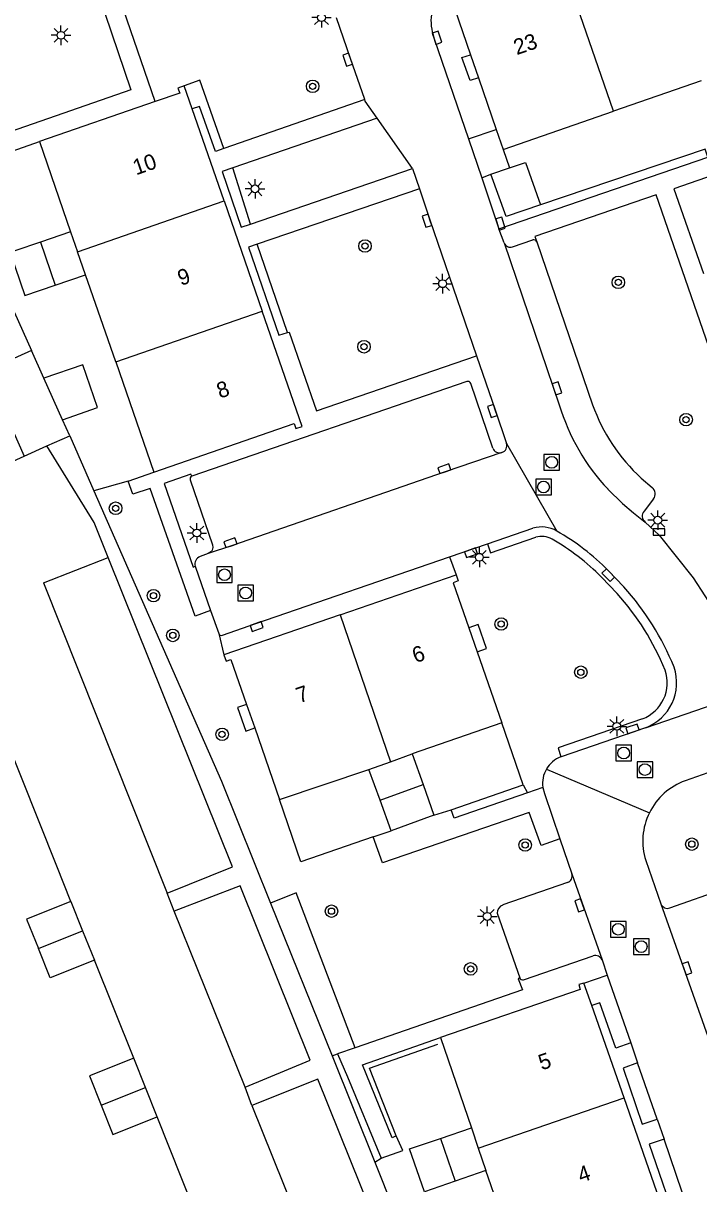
# Model space of a CAD drawing. Extents: x 136000 to 138005, y 398500 to 400500.
# Drawn here: x 137856.5 to 137899.6, y 400356.9 to 400431 of the extents above; entities that cross this region are included whole.
import ezdxf

# ---------------------------------------------------------------- set-up
doc = ezdxf.new("R2010")
doc.units = 0
for name, color, linetype in [('gg-afsc-hekwerk', 7, 'Continuous'), ('gg-anno-huisnummerreeks BGT', 7, 'Continuous'), ('gg-bbg-bijgebouw', 7, 'Continuous'), ('gg-bbg-hoofdgebouw', 7, 'Continuous'), ('gg-bbg-tussenscheiding', 7, 'Continuous'), ('gg-knt-verharding', 7, 'Continuous'), ('gg-knt-verharding nz', 7, 'Continuous'), ('gt-grn-groengrens', 7, 'Continuous'), ('gt-grn-vlakafsluiter', 7, 'Continuous'), ('gt-grn-weggrens', 7, 'Continuous'), ('gt-symb-boom', 7, 'Continuous'), ('gt-symb-kolk', 7, 'Continuous'), ('gt-symb-lichtmast', 7, 'Continuous'), ('gt-symb-rioolschacht', 7, 'Continuous')]:
    doc.layers.add(name, color=color, linetype=linetype)

# ---------------------------------------------------------------- blocks, each defined once
blk = doc.blocks.new('gt0-KOLK')
at = {"layer": 'gt-symb-kolk'}
blk.add_lwpolyline([(0, 0), (0.375, 0), (0.375, 0.4), (-0.375, 0.4), (-0.375, 0), (0, 0)], dxfattribs=at)
blk = doc.blocks.new('gt0-LMAST')
at = {"layer": 'gt-symb-lichtmast'}
for p, q in [((-0.182, 0.173), (-0.447, 0.438)), ((-0.005, 0.246), (-0.005, 0.621)), ((0.172, 0.173), (0.437, 0.438)), ((-0.255, -0.004), (-0.63, -0.004)), ((-0.182, -0.181), (-0.447, -0.446)), ((-0.005, -0.254), (-0.005, -0.629)), ((0.437, -0.446), (0.172, -0.181)), ((0.245, -0.004), (0.62, -0.004))]:
    blk.add_line(p, q, dxfattribs=at)
blk.add_circle((-0.005, -0.004), 0.25, dxfattribs=at)
blk = doc.blocks.new('gt0-BOOM')
at = {"layer": 'gt-symb-boom'}
for radius in [0.4, 0.2]:
    blk.add_circle((0, 0), radius, dxfattribs=at)
blk = doc.blocks.new('gt0-RS')
at = {"layer": 'gt-symb-rioolschacht'}
blk.add_lwpolyline([(-0.5, -0.5), (0.5, -0.5), (0.5, 0.5), (-0.5, 0.5)], close=True, dxfattribs=at)
blk.add_circle((0, 0), 0.375, dxfattribs=at)

msp = doc.modelspace()

# ---------------------------------------------------------------- linework, layer by layer
at = {"layer": 'gg-afsc-hekwerk'}
for p, q in [((137887.147, 400422.949), (137887.549, 400421.772)), ((137900.048, 400422.972), (137889.542, 400419.419)), ((137855.622, 400413.194), (137857.023, 400410.1)), ((137859.461, 400404.65), (137861.007, 400401.131)), ((137855.323, 400402.806), (137856.536, 400403.352)), ((137863.18, 400401.748), (137861.007, 400401.131)), ((137888.426, 400382.351), (137887.072, 400386.309)), ((137883.818, 400380.758), (137888.426, 400382.351)), ((137859.518, 400374.905), (137858.63, 400377.165)), ((137872.287, 400374.796), (137876.219, 400365.029)), ((137876.219, 400365.029), (137878.953, 400358.236)), ((137878.953, 400358.236), (137879.362, 400358.499)), ((137878.953, 400358.236), (137885.028, 400343.145))]:
    msp.add_line(p, q, dxfattribs=at)
for points in [[(137861.007, 400401.131), (137869.148, 400382.593), (137872.287, 400374.796)], [(137878.834, 400379.027), (137874.231, 400377.43), (137872.863, 400381.416)], [(137880.315, 400359.935), (137878.609, 400364.248), (137882.972, 400365.778)]]:
    msp.add_lwpolyline(points, dxfattribs=at)
at = {"layer": 'gg-bbg-bijgebouw'}
for p, q in [((137886.369, 400421.369), (137887.549, 400421.772)), ((137859.514, 400417.686), (137857.58, 400417.022)), ((137857.58, 400417.022), (137855.946, 400416.461)), ((137858.525, 400414.281), (137860.463, 400414.946)), ((137857.811, 400408.339), (137857.023, 400410.1)), ((137859.461, 400404.65), (137859.003, 400405.674)), ((137857.999, 400404.001), (137859.461, 400404.65)), ((137856.536, 400403.352), (137857.999, 400404.001)), ((137881.343, 400384.336), (137882.029, 400382.372)), ((137879.282, 400381.369), (137878.569, 400383.322)), ((137882.029, 400382.372), (137882.715, 400380.407)), ((137879.995, 400379.415), (137879.282, 400381.369)), ((137882.715, 400380.407), (137879.995, 400379.415)), ((137859.518, 400374.905), (137860.273, 400373.03)), ((137860.273, 400373.03), (137861.029, 400371.155)), ((137858.209, 400370.019), (137857.454, 400371.894)), ((137861.029, 400371.155), (137858.209, 400370.019)), ((137863.547, 400364.881), (137860.724, 400363.753)), ((137864.295, 400363.009), (137863.547, 400364.881)), ((137860.724, 400363.753), (137861.472, 400361.881)), ((137865.043, 400361.137), (137864.295, 400363.009)), ((137861.472, 400361.881), (137862.22, 400360.009)), ((137862.22, 400360.009), (137865.043, 400361.137)), ((137883.144, 400359.76), (137885.117, 400360.435)), ((137886.051, 400357.706), (137884.086, 400357.025))]:
    msp.add_line(p, q, dxfattribs=at)
for points in [[(137887.549, 400421.772), (137888.581, 400422.124), (137889.542, 400419.419)], [(137889.542, 400419.419), (137887.33, 400418.663), (137886.369, 400421.369)], [(137855.645, 400416.358), (137856.586, 400413.615), (137858.525, 400414.281)], [(137857.023, 400410.1), (137854.112, 400408.811), (137856.536, 400403.352)], [(137859.003, 400405.674), (137861.233, 400406.47), (137860.294, 400409.195), (137857.811, 400408.339)], [(137859.518, 400374.905), (137856.698, 400373.769), (137857.454, 400371.894)], [(137884.086, 400357.025), (137882.121, 400356.344), (137881.171, 400359.084), (137883.144, 400359.76)]]:
    msp.add_lwpolyline(points, dxfattribs=at)
at = {"layer": 'gg-bbg-hoofdgebouw'}
for p, q in [((137885.061, 400429.004), (137885.568, 400427.532)), ((137885.568, 400427.532), (137886.707, 400424.226)), ((137867.281, 400425.534), (137866.771, 400427.005)), ((137899.801, 400427.326), (137894.192, 400425.386)), ((137864.915, 400426.005), (137857.515, 400423.454)), ((137869.317, 400419.66), (137867.281, 400425.534)), ((137887.147, 400422.949), (137894.192, 400425.386)), ((137886.707, 400424.226), (137887.147, 400422.949)), ((137857.515, 400423.454), (137859.514, 400417.686)), ((137869.317, 400419.66), (137871.756, 400412.621)), ((137862.393, 400409.377), (137860.463, 400414.946)), ((137862.393, 400409.377), (137864.832, 400402.338)), ((137876.725, 400393.214), (137884.145, 400395.778)), ((137876.725, 400393.214), (137869.304, 400390.649)), ((137884.962, 400392.386), (137885.492, 400390.86)), ((137885.492, 400390.86), (137887.072, 400386.309)), ((137870.752, 400387.489), (137871.274, 400385.987)), ((137887.072, 400386.309), (137881.343, 400384.336)), ((137871.274, 400385.987), (137872.863, 400381.416)), ((137872.863, 400381.416), (137878.569, 400383.322)), ((137892.81, 400368.249), (137892.309, 400369.682)), ((137894.87, 400362.35), (137892.81, 400368.249)), ((137883.145, 400366.198), (137885.117, 400360.435)), ((137897.329, 400355.308), (137894.87, 400362.35)), ((137887.997, 400352.09), (137886.051, 400357.706))]:
    msp.add_line(p, q, dxfattribs=at)
for points in [[(137883.599, 400432.199), (137883.738, 400431.797), (137884.06, 400431.909), (137885.061, 400429.004)], [(137866.771, 400427.005), (137866.373, 400426.868), (137866.484, 400426.546), (137864.915, 400426.005)], [(137864.832, 400402.338), (137873.792, 400405.431), (137873.904, 400405.11), (137874.31, 400405.251), (137871.756, 400412.621)], [(137884.145, 400395.778), (137884.283, 400395.378), (137883.962, 400395.267), (137884.962, 400392.386)], [(137869.304, 400390.649), (137869.442, 400390.252), (137869.754, 400390.36), (137870.752, 400387.489)], [(137892.309, 400369.682), (137891.987, 400369.594), (137892.074, 400369.275), (137883.145, 400366.198)]]:
    msp.add_lwpolyline(points, dxfattribs=at)
at = {"layer": 'gg-bbg-tussenscheiding'}
for p, q in [((137894.192, 400425.386), (137890.955, 400434.751)), ((137859.954, 400416.415), (137869.317, 400419.66)), ((137859.514, 400417.686), (137859.954, 400416.415)), ((137857.58, 400417.022), (137858.525, 400414.281)), ((137860.463, 400414.946), (137859.954, 400416.415)), ((137862.393, 400409.377), (137871.756, 400412.621)), ((137859.003, 400405.674), (137857.811, 400408.339)), ((137876.725, 400393.214), (137879.96, 400383.83)), ((137878.569, 400383.322), (137879.96, 400383.83)), ((137879.96, 400383.83), (137881.343, 400384.336)), ((137879.282, 400381.369), (137882.029, 400382.372)), ((137857.454, 400371.894), (137860.273, 400373.03)), ((137861.472, 400361.881), (137864.295, 400363.009)), ((137885.56, 400359.14), (137894.87, 400362.35)), ((137885.117, 400360.435), (137885.56, 400359.14)), ((137883.144, 400359.76), (137884.086, 400357.025)), ((137885.56, 400359.14), (137886.051, 400357.706))]:
    msp.add_line(p, q, dxfattribs=at)
at = {"layer": 'gg-knt-verharding'}
for p, q in [((137878.301, 400426.14), (137869.311, 400423.005)), ((137879.1, 400424.945), (137869.875, 400421.778)), ((137881.349, 400421.73), (137879.1, 400424.945)), ((137884.929, 400423.617), (137886.707, 400424.226)), ((137884.929, 400423.617), (137885.786, 400421.144)), ((137871.016, 400418.182), (137881.349, 400421.73)), ((137881.349, 400421.73), (137881.807, 400420.434)), ((137885.786, 400421.144), (137886.369, 400421.369)), ((137885.786, 400421.144), (137886.875, 400417.882)), ((137881.807, 400420.434), (137871.436, 400416.897)), ((137887.208, 400416.983), (137886.875, 400417.882)), ((137887.747, 400416.724), (137889.038, 400417.165)), ((137889.296, 400417.043), (137892.864, 400406.639)), ((137884.824, 400408.113), (137867.263, 400402.071)), ((137886.488, 400403.871), (137885.079, 400407.998)), ((137863.18, 400401.748), (137864.832, 400402.338)), ((137895.967, 400401.946), (137896.669, 400401.346)), ((137896.757, 400400.623), (137896.151, 400399.836)), ((137861.907, 400396.884), (137861.01, 400399.117)), ((137886.14, 400397.75), (137889.054, 400398.741)), ((137868.302, 400397.131), (137867.794, 400396.94)), ((137883.721, 400396.927), (137886.14, 400397.75)), ((137883.721, 400396.927), (137884.145, 400395.778)), ((137867.476, 400396.314), (137868.459, 400393.498)), ((137893.863, 400396.039), (137894.864, 400394.997)), ((137868.459, 400393.498), (137868.977, 400392.022)), ((137868.977, 400392.022), (137869.304, 400390.649)), ((137858.63, 400377.165), (137855.247, 400385.659)), ((137902.444, 400383.903), (137898.78, 400382.613)), ((137889.681, 400382.19), (137888.693, 400381.834)), ((137882.715, 400380.407), (137883.818, 400380.758)), ((137878.834, 400379.027), (137879.995, 400379.415)), ((137890.775, 400378.903), (137891.543, 400376.662)), ((137896.255, 400377.509), (137897.225, 400374.755)), ((137891.259, 400376.121), (137887.132, 400374.674)), ((137897.802, 400374.484), (137902.062, 400375.989)), ((137866.128, 400374.276), (137865.682, 400375.43)), ((137886.76, 400374.148), (137888.204, 400370.023)), ((137888.453, 400369.896), (137892.906, 400371.426)), ((137893.466, 400371.164), (137893.801, 400370.193)), ((137863.547, 400364.881), (137861.029, 400371.155)), ((137893.801, 400370.193), (137895.296, 400365.867)), ((137877.686, 400365.557), (137876.572, 400365.171)), ((137895.296, 400365.867), (137895.735, 400364.587)), ((137896.977, 400360.988), (137895.735, 400364.587)), ((137871.089, 400361.868), (137870.66, 400363.03)), ((137867.545, 400354.849), (137865.043, 400361.137)), ((137896.977, 400360.988), (137897.435, 400359.71)), ((137899.364, 400354.083), (137897.435, 400359.71))]:
    msp.add_line(p, q, dxfattribs=at)
for points in [[(137861.951, 400440.159), (137860.791, 400439.758), (137861.329, 400438.296), (137859.649, 400437.708), (137863.364, 400426.759), (137851.78, 400422.731), (137852.321, 400421.24), (137852.235, 400421.199), (137854.601, 400416.026), (137855.645, 400416.358)], [(137864.915, 400426.005), (137862.67, 400432.522), (137879.775, 400438.437), (137880.305, 400436.773)], [(137878.301, 400426.14), (137877.395, 400428.756), (137876.509, 400431.356)], [(137882.67, 400430.27), (137882.735, 400430.018), (137884.929, 400423.617)], [(137885.568, 400427.532), (137885.046, 400427.352), (137884.514, 400428.816), (137885.061, 400429.004)], [(137879.1, 400424.945), (137878.336, 400426.038), (137878.301, 400426.14)], [(137869.311, 400423.005), (137868.763, 400422.815), (137867.752, 400425.698), (137867.281, 400425.534)], [(137913.868, 400425.921), (137898.055, 400420.439), (137899.943, 400415.025)], [(137855.394, 400417.896), (137855.149, 400417.808), (137853.645, 400422.104), (137857.515, 400423.454)], [(137886.875, 400417.882), (137900.22, 400422.464), (137900.048, 400422.972)], [(137869.875, 400421.778), (137869.198, 400421.544), (137870.417, 400417.985), (137871.016, 400418.182)], [(137881.807, 400420.434), (137882.469, 400418.455), (137885.436, 400409.771)], [(137903.804, 400405.514), (137902.162, 400404.928), (137896.934, 400420.039), (137889.18, 400417.378), (137889.296, 400417.043)], [(137871.436, 400416.897), (137870.884, 400416.7), (137872.823, 400411.074), (137873.372, 400411.246)], [(137873.372, 400411.246), (137873.479, 400411.278), (137875.228, 400406.25), (137885.436, 400409.771)], [(137885.436, 400409.771), (137886.645, 400406.308), (137887.358, 400404.171)], [(137868.459, 400393.498), (137867.473, 400393.138), (137864.604, 400401.285), (137863.492, 400400.918), (137863.18, 400401.748)], [(137867.263, 400402.071), (137867.193, 400402.203), (137865.48, 400401.596), (137867.335, 400396.269), (137867.476, 400396.314)], [(137867.155, 400401.839), (137868.583, 400397.694), (137868.597, 400397.516), (137868.567, 400397.355), (137868.504, 400397.266), (137868.302, 400397.131)], [(137896.218, 400399.142), (137897.105, 400398.298), (137899.285, 400395.584), (137900.785, 400393.28), (137901.5, 400391.985)], [(137865.682, 400375.43), (137869.861, 400377.118), (137861.907, 400396.884)], [(137869.209, 400391.912), (137871.339, 400392.66), (137883.721, 400396.927)], [(137885.492, 400390.86), (137886.084, 400391.065), (137885.549, 400392.59), (137884.962, 400392.386)], [(137870.752, 400387.489), (137870.185, 400387.292), (137870.707, 400385.79), (137871.274, 400385.987)], [(137896.238, 400385.995), (137890.859, 400384.144), (137890.831, 400384.134)], [(137888.693, 400381.834), (137884.011, 400380.217), (137883.818, 400380.758)], [(137889.681, 400382.19), (137889.785, 400381.791), (137890.775, 400378.903)], [(137890.775, 400378.903), (137889.57, 400378.466), (137888.819, 400380.594), (137879.436, 400377.377), (137878.834, 400379.027)], [(137870.66, 400363.03), (137874.828, 400364.757), (137870.341, 400375.891), (137866.128, 400374.276)], [(137888.204, 400370.023), (137888.102, 400369.964), (137888.378, 400369.258), (137877.686, 400365.557)], [(137895.296, 400365.867), (137894.349, 400365.519), (137893.324, 400368.428), (137892.81, 400368.249)], [(137880.315, 400359.935), (137880.062, 400359.804), (137878.171, 400364.459), (137883.145, 400366.198)], [(137876.572, 400365.171), (137877.208, 400363.694), (137879.362, 400358.499)], [(137895.735, 400364.587), (137894.808, 400364.252), (137896.026, 400360.661), (137896.977, 400360.988)], [(137880.077, 400339.574), (137884.268, 400341.259), (137875.305, 400363.549), (137871.089, 400361.868)], [(137879.362, 400358.499), (137880.747, 400358.987), (137880.315, 400359.935)], [(137897.435, 400359.71), (137896.484, 400359.389), (137898.422, 400353.764), (137899.364, 400354.083)]]:
    msp.add_lwpolyline(points, dxfattribs=at)
for centre, radius, start, end in [((137885.634, 400431.168), 3.097, 141.29783, 196.85315), ((137889.098, 400416.958), 0.215, 23.1451, 106.23894), ((137887.61, 400417.129), 0.428, 199.97211, 288.69751), ((137884.904, 400407.951), 0.181, 15.17083, 116.28029), ((137903.896, 400410.561), 11.709, 199.57143, 227.37373), ((137886.929, 400404.029), 0.468, 199.6636, 287.52176), ((137886.933, 400404.014), 0.453, 287.63488, 20.25115), ((137867.328, 400401.899), 0.184, 110.88514, 199.18928), ((137896.353, 400400.941), 0.514, 321.82811, 52.05114), ((137896.528, 400399.522), 0.491, 140.24172, 230.78698), ((137889.616, 400396.942), 1.885, 59.38324, 107.35), ((137883.004, 400385.305), 15.269, 44.66843, 60.27024), ((137867.951, 400396.466), 0.499, 108.34188, 197.79815), ((137881.38, 400382.992), 18.054, 22.42171, 41.67956), ((137869.149, 400392.086), 0.184, 200.30336, 288.96183), ((137895.137, 400388.887), 3.095, 290.84359, 18.66466), ((137891.471, 400382.446), 1.806, 110.76769, 149.46883), ((137891.469, 400382.442), 1.805, 149.32024, 188.02233), ((137900.182, 400378.743), 4.116, 109.92121, 153.68397), ((137900.18, 400378.742), 4.115, 153.65944, 197.44289), ((137891.125, 400376.537), 0.437, 287.91371, 16.6915), ((137887.337, 400374.134), 0.577, 110.81407, 178.64818), ((137897.653, 400374.916), 0.457, 200.62792, 289.05594), ((137893.034, 400370.969), 0.474, 24.24326, 105.61098), ((137888.399, 400370.097), 0.208, 200.76459, 285.1886)]:
    msp.add_arc(centre, radius, start, end, dxfattribs=at)
at = {"layer": 'gg-knt-verharding nz'}
for p, q in [((137887.208, 400416.983), (137890.731, 400406.627)), ((137857.79, 400395.265), (137861.907, 400396.884)), ((137857.79, 400395.265), (137865.682, 400375.43)), ((137891.543, 400376.662), (137893.466, 400371.164)), ((137870.66, 400363.03), (137866.128, 400374.276)), ((137897.225, 400374.755), (137900.216, 400366.277)), ((137871.089, 400361.868), (137880.077, 400339.574))]:
    msp.add_line(p, q, dxfattribs=at)
for points in [[(137887.07, 400403.582), (137883.451, 400402.354), (137869.792, 400397.631), (137868.302, 400397.131)], [(137893.846, 400401.237), (137894.78, 400400.317), (137895.479, 400399.722), (137896.218, 400399.142)]]:
    msp.add_lwpolyline(points, dxfattribs=at)
msp.add_arc((137903.763, 400410.563), 13.613, 196.80704, 223.24209, dxfattribs=at)
at = {"layer": 'gt-grn-groengrens'}
for p, q in [((137871.016, 400418.182), (137869.875, 400421.778)), ((137873.372, 400411.246), (137871.436, 400416.897)), ((137893.43, 400395.623), (137894.431, 400394.581)), ((137888.426, 400382.351), (137888.693, 400381.834)), ((137892.309, 400369.682), (137893.801, 400370.193)), ((137876.219, 400365.029), (137876.572, 400365.171))]:
    msp.add_line(p, q, dxfattribs=at)
for points in [[(137869.311, 400423.005), (137867.762, 400427.369), (137866.771, 400427.005)], [(137886.14, 400397.75), (137886.333, 400397.182), (137889.233, 400398.168)], [(137896.043, 400386.562), (137890.664, 400384.711), (137890.831, 400384.134)], [(137877.686, 400365.557), (137873.929, 400375.457), (137872.287, 400374.796)]]:
    msp.add_lwpolyline(points, dxfattribs=at)
for centre, radius, start, end in [((137889.617, 400396.943), 1.283, 59.40069, 107.39767), ((137883.013, 400385.32), 14.651, 44.68446, 60.30991), ((137881.539, 400383.085), 17.273, 22.46618, 41.72327), ((137895.148, 400388.882), 2.487, 291.09878, 18.86342)]:
    msp.add_arc(centre, radius, start, end, dxfattribs=at)
at = {"layer": 'gt-grn-vlakafsluiter'}
msp.add_line((137861.01, 400399.117), (137857.999, 400404.001), dxfattribs=at)
at = {"layer": 'gt-grn-weggrens'}
for p, q in [((137887.358, 400404.171), (137890.576, 400398.564)), ((137896.238, 400385.995), (137906.736, 400389.592)), ((137889.916, 400383.363), (137896.493, 400380.568))]:
    msp.add_line(p, q, dxfattribs=at)

# ---------------------------------------------------------------- block references
at = {"layer": 'gt-symb-boom'}
for p in [(137874.976, 400426.984), (137878.325, 400416.776), (137894.509, 400414.456), (137878.26, 400410.343), (137898.836, 400405.682), (137862.387, 400400.024), (137864.808, 400394.44), (137887.023, 400392.624), (137866.043, 400391.899), (137892.11, 400389.547), (137869.192, 400385.581), (137888.553, 400378.512), (137899.202, 400378.563), (137876.183, 400374.282), (137885.066, 400370.591)]:
    msp.add_blockref('gt0-BOOM', p, dxfattribs=at)
at = {"layer": 'gt-symb-kolk'}
for p, rotation in [((137882.735, 400430.018), -71.09040432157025), ((137877.395, 400428.756), 108.80752435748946), ((137882.469, 400418.455), 108.4834331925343), ((137886.792, 400418.151), -72.86404680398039), ((137890.394, 400407.627), -71.3634590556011), ((137886.645, 400406.308), 109.25158169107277), ((137883.451, 400402.354), 18.73861131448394), ((137869.792, 400397.631), 19.072960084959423), ((137885.03, 400397.369), -161.32771310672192), ((137894.007, 400395.892), 134.4065191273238), ((137871.339, 400392.66), -160.63606702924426), ((137895.474, 400385.736), 18.756487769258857), ((137892.22, 400374.722), 109.24396281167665), ((137898.71, 400370.561), -70.63606702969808)]:
    msp.add_blockref('gt0-KOLK', p, dxfattribs=dict(at, rotation=rotation))
msp.add_blockref('gt0-KOLK', (137897.105, 400398.298), dxfattribs=at)
at = {"layer": 'gt-symb-lichtmast'}
for p in [(137875.544, 400431.375), (137858.902, 400430.245), (137871.302, 400420.437), (137883.284, 400414.372), (137897.031, 400399.264), (137867.582, 400398.444), (137885.633, 400396.896), (137894.415, 400386.092), (137886.136, 400373.948)]:
    msp.add_blockref('gt0-LMAST', p, dxfattribs=at)
at = {"layer": 'gt-symb-rioolschacht'}
for p in [(137890.252, 400402.955), (137889.726, 400401.379), (137869.345, 400395.774), (137870.694, 400394.612), (137894.852, 400384.381), (137896.207, 400383.329), (137894.502, 400373.127), (137895.967, 400372.015)]:
    msp.add_blockref('gt0-RS', p, dxfattribs=at)

# ---------------------------------------------------------------- texts
at = {"layer": 'gg-anno-huisnummerreeks BGT'}
for s, rotation, p in [('23', 19.1, (137888.022, 400428.971)), ('10', 19.1, (137863.696, 400421.292)), ('9', 19.1, (137866.556, 400414.227)), ('8', 19.1, (137869.052, 400407.023)), ('6', 19.1, (137881.545, 400390.119)), ('7', 19.1, (137874.125, 400387.554)), ('5', 19.3, (137889.611, 400364.098)), ('4', 19.2, (137892.12, 400356.911))]:
    msp.add_text(s, height=1, rotation=rotation, dxfattribs=at).set_placement(p)

doc.saveas('drawing.dxf')
